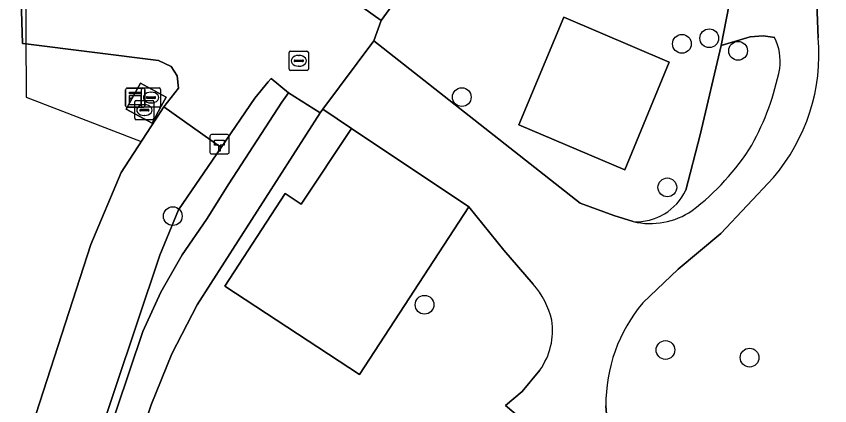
# Model space of a CAD drawing. Extents: x 160203 to 161530, y 379528 to 381797.
# Drawn here: x 161172.78 to 161215.24, y 381506.26 to 381526.57 of the extents above; entities that cross this region are included whole.
import ezdxf

# ---------------------------------------------------------------- set-up
doc = ezdxf.new("R2010")
doc.units = 0
for name, color, linetype in [('IMGEO_Boom', 7, 'Continuous'), ('IMGEO_Erf', 7, 'Continuous'), ('IMGEO_Grasland_overig', 7, 'Continuous'), ('IMGEO_Groenvoorziening', 7, 'Continuous'), ('IMGEO_Hectometerpaal', 7, 'Continuous'), ('IMGEO_Hek', 7, 'Continuous'), ('IMGEO_Kast', 7, 'Continuous'), ('IMGEO_Loofbos', 7, 'Continuous'), ('IMGEO_Open_loods', 7, 'Continuous'), ('IMGEO_Pand', 7, 'Continuous'), ('IMGEO_Rijbaan_lokaal_halfverhard', 7, 'Continuous'), ('IMGEO_Rioolput', 7, 'Continuous'), ('IMGEO_Terreindeel_open', 7, 'Continuous'), ('IMGEO_Voetpad_halfverhard', 7, 'Continuous'), ('IMGEO_Waterloop', 7, 'Continuous')]:
    doc.layers.add(name, color=color, linetype=linetype)

msp = doc.modelspace()

# ---------------------------------------------------------------- linework, layer by layer
at = {"layer": 'IMGEO_Boom'}
for centre in [(161208.955, 381525.428), (161207.527, 381525.137), (161210.458, 381524.772), (161196.036, 381522.358), (161206.765, 381517.65), (161180.949, 381516.151), (161194.091, 381511.528), (161206.668, 381509.168), (161211.059, 381508.77)]:
    msp.add_circle(centre, 0.489, dxfattribs=at)
at = {"layer": 'IMGEO_Erf'}
for points in [[(161211.157, 381533.665), (161211.469, 381536.442), (161212.21, 381538.985), (161212.757, 381540.324), (161205.883, 381544.74), (161210.375, 381551.732), (161206.814, 381554.02), (161206.411, 381553.571), (161204.416, 381551.007), (161202.39, 381547.713), (161198.146, 381540.815), (161195.989, 381534.87), (161195.313, 381531.157), (161191.823, 381526.354), (161191.445, 381525.301), (161202.211, 381516.827), (161203.964, 381516.191), (161204.987, 381515.865)], [(161207.728, 381517.513), (161208.473, 381520.39), (161209.574, 381525.043), (161210.409, 381529.347), (161210.923, 381531.58), (161211.157, 381533.665)], [(161243.648, 381522.388), (161234.442, 381523.748), (161235.303, 381528.654), (161215.681, 381532.68), (161214.904, 381532.723), (161214.891, 381532.504), (161214.453, 381532.53), (161214.49, 381529.478), (161214.645, 381525.446)], [(161212.303, 381518.157), (161209.558, 381515.241), (161207.325, 381513.38), (161205.48, 381511.628)], [(161203.557, 381506.262), (161203.944, 381501.439), (161203.936, 381497.488)]]:
    msp.add_lwpolyline(points, dxfattribs=at)
msp.add_lwpolyline([(161206.859, 381524.184), (161204.54, 381518.563), (161199.008, 381520.906), (161201.356, 381526.53)], close=True, dxfattribs=at)
for centre, radius, start, end in [((161204.752, 381524.604), 9.929, 319.5104, 4.8645), ((161205.151, 381518.695), 2.835, 266.6764, 335.3555), ((161211.85, 381506.317), 8.294, 140.1847, 180.3832)]:
    msp.add_arc(centre, radius, start, end, dxfattribs=at)
at = {"layer": 'IMGEO_Grasland_overig'}
msp.add_lwpolyline([(161170.911, 381485.519), (161175.971, 381500), (161179.378, 381510.136), (161180.315, 381512.178), (161181.431, 381514.127), (161182.716, 381515.969), (161183.879, 381517.84), (161186.647, 381522.101), (161186.981, 381522.581), (161186.084, 381523.334), (161185.928, 381523.148), (161185.223, 381522.308), (161183.471, 381519.737), (161181.252, 381516.481), (161180.272, 381514.116), (161175.588, 381500.154), (161172.838, 381492.704), (161169.22, 381484.273)], dxfattribs=at)
at = {"layer": 'IMGEO_Groenvoorziening'}
msp.add_lwpolyline([(161195.989, 381534.87), (161198.146, 381540.815), (161193.916, 381535.003), (161190.019, 381529.576), (161190.336, 381527.431), (161191.823, 381526.354), (161195.313, 381531.157)], close=True, dxfattribs=at)
for points in [[(161212.369, 381525.465), (161211.761, 381525.547), (161211.098, 381525.496), (161209.574, 381525.043)], [(161209.574, 381525.043), (161208.473, 381520.39), (161207.728, 381517.513)], [(161199.761, 381512.609), (161198.225, 381514.377), (161196.399, 381516.629), (161190.69, 381507.898), (161183.662, 381512.498), (161186.822, 381517.327), (161187.642, 381516.778), (161190.286, 381520.722), (161188.787, 381521.726), (161188.649, 381521.54), (161182.218, 381511.524), (161180.903, 381508.966), (161179.822, 381506.3), (161178.867, 381503.462), (161194.528, 381441.788), (161198.326, 381442.537), (161199.588, 381436.407)], [(161200.296, 381505.358), (161199.629, 381505.172), (161198.311, 381506.273), (161199.179, 381507.002), (161200.11, 381508.119)]]:
    msp.add_lwpolyline(points, dxfattribs=at)
for centre, radius, start, end in [((161209.8, 381524.217), 2.856, 352.6673, 25.9231), ((161199.15, 381526.499), 13.74, 331.0634, 348.8922), ((161200.421, 381526.545), 12.667, 307.0762, 328.0978), ((161205.151, 381518.695), 2.835, 266.6764, 335.3555), ((161205.875, 381519.619), 3.857, 256.6979, 304.4761), ((161196.305, 381509.626), 4.566, 13.8259, 40.7964), ((161197.178, 381510.203), 3.597, 324.6027, 8.219)]:
    msp.add_arc(centre, radius, start, end, dxfattribs=at)
at = {"layer": 'IMGEO_Hectometerpaal'}
for p, q in [((161182.888, 381520.317), (161182.888, 381519.476)), ((161182.888, 381520.317), (161182.888, 381519.476)), ((161183.804, 381520.401), (161182.963, 381520.401)), ((161183.804, 381520.401), (161182.963, 381520.401)), ((161183.888, 381519.485), (161183.888, 381520.326)), ((161183.888, 381519.485), (161183.888, 381520.326)), ((161182.972, 381519.401), (161183.813, 381519.401)), ((161182.972, 381519.401), (161183.813, 381519.401))]:
    msp.add_line(p, q, dxfattribs=at)
msp.add_lwpolyline([(161183.413, 381519.545), (161183.353, 381519.545), (161183.353, 381519.85), (161183.133, 381519.85), (161183.133, 381520.119), (161183.633, 381520.119), (161183.633, 381519.85), (161183.413, 381519.85), (161183.413, 381519.545)], dxfattribs=at)
for centre, start, end in [((161182.966, 381520.323), 92.4484, 184.2845), ((161182.966, 381520.323), 92.4484, 184.2845), ((161183.81, 381520.323), 2.4484, 94.2845), ((161183.81, 381520.323), 2.4484, 94.2845), ((161182.966, 381519.479), 182.4484, 274.2845), ((161182.966, 381519.479), 182.4484, 274.2845), ((161183.81, 381519.479), 272.4484, 4.2845), ((161183.81, 381519.479), 272.4484, 4.2845)]:
    msp.add_arc(centre, 0.0779, start, end, dxfattribs=at)
at = {"layer": 'IMGEO_Hek'}
for points in [[(161173.201, 381538.864), (161173.294, 381522.357), (161179.298, 381520.034)], [(161188.649, 381521.54), (161188.787, 381521.726), (161191.445, 381525.301), (161191.823, 381526.354)]]:
    msp.add_lwpolyline(points, dxfattribs=at)
at = {"layer": 'IMGEO_Kast'}
for p, q in [((161178.486, 381521.9), (161178.486, 381522.741)), ((161178.486, 381522.741), (161178.486, 381521.9)), ((161178.561, 381522.825), (161179.402, 381522.825)), ((161179.402, 381522.825), (161178.561, 381522.825)), ((161179.486, 381522.75), (161179.486, 381521.909)), ((161179.486, 381521.909), (161179.486, 381522.75)), ((161179.411, 381521.825), (161178.57, 381521.825)), ((161178.57, 381521.825), (161179.411, 381521.825))]:
    msp.add_line(p, q, dxfattribs=at)
for points in [[(161178.681, 381522.615), (161179.281, 381522.615), (161179.281, 381522.53), (161178.681, 381522.53), (161178.681, 381522.615)], [(161178.681, 381522.44), (161179.281, 381522.44), (161179.281, 381521.951), (161178.681, 381521.951), (161178.681, 381522.44)]]:
    msp.add_lwpolyline(points, dxfattribs=at)
msp.add_circle((161178.765, 381522.289), 0.0377, dxfattribs=at)
for centre, start, end in [((161178.564, 381522.747), 92.4484, 184.2845), ((161178.564, 381522.747), 92.4484, 184.2845), ((161179.408, 381522.747), 2.4484, 94.2845), ((161179.408, 381522.747), 2.4484, 94.2845), ((161178.564, 381521.903), 182.4484, 274.2845), ((161178.564, 381521.903), 182.4484, 274.2845), ((161179.408, 381521.903), 272.4484, 4.2845), ((161179.408, 381521.903), 272.4484, 4.2845)]:
    msp.add_arc(centre, 0.0779, start, end, dxfattribs=at)
at = {"layer": 'IMGEO_Loofbos'}
msp.add_lwpolyline([(161144.642, 381530.694), (161143.234, 381524.432), (161141.465, 381516.564), (161153.709, 381515.38), (161152.011, 381508.049), (161157.759, 381505.906), (161170.736, 381502.872), (161172.66, 381502.308), (161176.675, 381514.679), (161178.261, 381518.432), (161180.474, 381521.853), (161181.252, 381522.818), (161181.181, 381523.462), (161180.86, 381523.959), (161180.203, 381524.263), (161173.278, 381525.138), (161173.103, 381525.16), (161172.893, 381531.953)], dxfattribs=at)
msp.add_lwpolyline([(161179.258, 381523.089), (161180.605, 381522.362), (161180.347, 381521.885), (161179.869, 381520.998), (161178.522, 381521.725), (161178.816, 381522.269)], close=True, dxfattribs=at)
at = {"layer": 'IMGEO_Open_loods'}
msp.add_lwpolyline([(161204.54, 381518.563), (161206.859, 381524.184), (161201.356, 381526.53), (161199.008, 381520.906)], close=True, dxfattribs=at)
at = {"layer": 'IMGEO_Pand'}
msp.add_lwpolyline([(161190.69, 381507.898), (161196.399, 381516.629), (161190.286, 381520.722), (161187.642, 381516.778), (161186.822, 381517.327), (161183.662, 381512.498)], close=True, dxfattribs=at)
at = {"layer": 'IMGEO_Rijbaan_lokaal_halfverhard'}
for points in [[(161172.893, 381531.953), (161173.103, 381525.16), (161173.278, 381525.138), (161180.203, 381524.263), (161180.86, 381523.959), (161181.181, 381523.462), (161181.252, 381522.818), (161180.474, 381521.853), (161183.471, 381519.737), (161185.223, 381522.308), (161185.928, 381523.148), (161186.084, 381523.334), (161186.981, 381522.581), (161188.649, 381521.54), (161188.787, 381521.726), (161191.445, 381525.301), (161191.823, 381526.354), (161190.336, 381527.431)], [(161169.22, 381484.273), (161172.838, 381492.704), (161175.588, 381500.154), (161180.272, 381514.116), (161181.252, 381516.481), (161183.471, 381519.737), (161180.474, 381521.853), (161178.261, 381518.432), (161176.675, 381514.679), (161172.66, 381502.308)]]:
    msp.add_lwpolyline(points, dxfattribs=at)
at = {"layer": 'IMGEO_Rioolput'}
for p, q in [((161187.025, 381523.824), (161187.025, 381524.676)), ((161187.1, 381524.75), (161187.952, 381524.75)), ((161187.513, 381524.53), (161187.538, 381524.53)), ((161188.026, 381524.676), (161188.026, 381523.824)), ((161187.284, 381524.244), (161187.284, 381524.256)), ((161187.722, 381524.207), (161187.324, 381524.207)), ((161187.327, 381524.293), (161187.725, 381524.293)), ((161187.536, 381523.97), (161187.511, 381523.97)), ((161187.768, 381524.256), (161187.768, 381524.244)), ((161187.952, 381523.75), (161187.1, 381523.75)), ((161179.311, 381521.91), (161179.311, 381522.762)), ((161179.386, 381522.836), (161180.238, 381522.836)), ((161180.312, 381522.762), (161180.312, 381521.91)), ((161179.57, 381522.33), (161179.57, 381522.342)), ((161180.008, 381522.293), (161179.61, 381522.293)), ((161179.613, 381522.379), (161180.011, 381522.379)), ((161179.799, 381522.616), (161179.824, 381522.616)), ((161180.054, 381522.342), (161180.054, 381522.33)), ((161178.964, 381521.252), (161178.964, 381522.104)), ((161179.039, 381522.178), (161179.891, 381522.178)), ((161180.238, 381521.836), (161179.386, 381521.836)), ((161179.452, 381521.958), (161179.477, 381521.958)), ((161179.822, 381522.056), (161179.797, 381522.056)), ((161179.965, 381522.104), (161179.965, 381521.252)), ((161179.223, 381521.672), (161179.223, 381521.684)), ((161179.661, 381521.635), (161179.263, 381521.635)), ((161179.266, 381521.721), (161179.664, 381521.721)), ((161179.707, 381521.684), (161179.707, 381521.672)), ((161179.891, 381521.178), (161179.039, 381521.178)), ((161179.475, 381521.398), (161179.45, 381521.398))]:
    msp.add_line(p, q, dxfattribs=at)
for points in [[(161187.025, 381523.824), (161187.025, 381524.676)], [(161187.1, 381524.75), (161187.952, 381524.75)], [(161188.026, 381524.676), (161188.026, 381523.824)], [(161187.952, 381523.75), (161187.1, 381523.75)], [(161179.311, 381521.91), (161179.311, 381522.762)], [(161179.386, 381522.836), (161180.238, 381522.836)], [(161180.312, 381522.762), (161180.312, 381521.91)], [(161178.964, 381521.252), (161178.964, 381522.104)], [(161179.039, 381522.178), (161179.891, 381522.178)], [(161180.238, 381521.836), (161179.386, 381521.836)], [(161179.965, 381522.104), (161179.965, 381521.252)], [(161179.891, 381521.178), (161179.039, 381521.178)]]:
    msp.add_lwpolyline(points, dxfattribs=at)
for centre, radius, start, end in [((161187.102, 381524.674), 0.0765, 91.552, 178.448), ((161187.102, 381524.674), 0.0765, 91.552, 178.448), ((161187.95, 381524.674), 0.0765, 1.552, 88.448), ((161187.95, 381524.674), 0.0765, 1.552, 88.448), ((161187.324, 381524.253), 0.0403, 85.8775, 175.7526), ((161187.321, 381524.243), 0.0366, 178.938, 274.7102), ((161187.725, 381524.25), 0.043, 264.8664, 352.4533), ((161187.729, 381524.255), 0.0386, 1.7309, 96.639), ((161187.102, 381523.826), 0.0765, 181.552, 268.448), ((161187.102, 381523.826), 0.0765, 181.552, 268.448), ((161187.95, 381523.826), 0.0765, 271.552, 358.448), ((161187.95, 381523.826), 0.0765, 271.552, 358.448), ((161179.388, 381522.76), 0.0765, 91.552, 178.448), ((161179.388, 381522.76), 0.0765, 91.552, 178.448), ((161180.236, 381522.76), 0.0765, 1.552, 88.448), ((161180.236, 381522.76), 0.0765, 1.552, 88.448), ((161179.61, 381522.339), 0.0403, 85.8775, 175.7526), ((161179.607, 381522.329), 0.0366, 178.938, 274.7102), ((161180.011, 381522.336), 0.043, 264.8664, 352.4533), ((161180.015, 381522.341), 0.0386, 1.7309, 96.639), ((161179.041, 381522.102), 0.0765, 91.552, 178.448), ((161179.041, 381522.102), 0.0765, 91.552, 178.448), ((161179.388, 381521.912), 0.0765, 181.552, 268.448), ((161179.388, 381521.912), 0.0765, 181.552, 268.448), ((161179.889, 381522.102), 0.0765, 1.552, 88.448), ((161179.889, 381522.102), 0.0765, 1.552, 88.448), ((161180.236, 381521.912), 0.0765, 271.552, 358.448), ((161180.236, 381521.912), 0.0765, 271.552, 358.448), ((161179.263, 381521.681), 0.0403, 85.8775, 175.7526), ((161179.26, 381521.671), 0.0366, 178.938, 274.7102), ((161179.664, 381521.678), 0.043, 264.8664, 352.4533), ((161179.668, 381521.683), 0.0386, 1.7309, 96.639), ((161179.041, 381521.254), 0.0765, 181.552, 268.448), ((161179.041, 381521.254), 0.0765, 181.552, 268.448), ((161179.889, 381521.254), 0.0765, 271.552, 358.448), ((161179.889, 381521.254), 0.0765, 271.552, 358.448)]:
    msp.add_arc(centre, radius, start, end, dxfattribs=at)
for centre, major_axis, ratio, start_param, end_param in [((161187.512, 381524.25), (-0.387, 0.002), 0.722429, 4.712389, 7.853982), ((161187.537, 381524.25), (-0.39, 0.002), 0.717154, 1.570796, 4.712389), ((161179.798, 381522.336), (-0.387, 0.002), 0.722429, 4.712389, 7.853982), ((161179.823, 381522.336), (-0.39, 0.002), 0.717154, 1.570796, 4.712389), ((161179.451, 381521.678), (-0.387, 0.002), 0.722429, 4.712389, 7.853982), ((161179.476, 381521.678), (-0.39, 0.002), 0.717154, 1.570796, 4.712389)]:
    msp.add_ellipse(centre, major_axis=major_axis, ratio=ratio, start_param=start_param, end_param=end_param, dxfattribs=at)
at = {"layer": 'IMGEO_Terreindeel_open'}
msp.add_lwpolyline([(161180.347, 381521.885), (161180.605, 381522.362), (161179.258, 381523.089), (161178.816, 381522.269), (161178.522, 381521.725), (161179.869, 381520.998)], close=True, dxfattribs=at)
at = {"layer": 'IMGEO_Voetpad_halfverhard'}
for points in [[(161214.645, 381525.446), (161214.49, 381529.478), (161214.453, 381532.53), (161214.891, 381532.504), (161214.904, 381532.723), (161213.816, 381532.783), (161212.435, 381533.241), (161212.401, 381532.649), (161212.689, 381532.633), (161212.664, 381530.847), (161212.478, 381529.311), (161210.409, 381529.347), (161209.574, 381525.043), (161211.098, 381525.496), (161211.761, 381525.547), (161212.369, 381525.465)], [(161204.987, 381515.865), (161203.964, 381516.191), (161202.211, 381516.827), (161191.445, 381525.301), (161188.787, 381521.726), (161190.286, 381520.722), (161196.399, 381516.629), (161198.225, 381514.377), (161199.761, 381512.609)], [(161205.48, 381511.628), (161207.325, 381513.38), (161209.558, 381515.241), (161212.303, 381518.157)], [(161200.11, 381508.119), (161199.179, 381507.002), (161198.311, 381506.273), (161199.629, 381505.172), (161200.296, 381505.358)], [(161203.936, 381497.488), (161203.944, 381501.439), (161203.557, 381506.262)]]:
    msp.add_lwpolyline(points, dxfattribs=at)
for centre, radius, start, end in [((161204.752, 381524.604), 9.929, 319.5104, 4.8645), ((161209.8, 381524.217), 2.856, 352.6673, 25.9231), ((161199.15, 381526.499), 13.74, 331.0634, 348.8922), ((161200.421, 381526.545), 12.667, 307.0762, 328.0978), ((161205.875, 381519.619), 3.857, 256.6979, 304.4761), ((161196.305, 381509.626), 4.566, 13.8259, 40.7964), ((161211.85, 381506.317), 8.294, 140.1847, 180.3832), ((161197.178, 381510.203), 3.597, 324.6027, 8.219)]:
    msp.add_arc(centre, radius, start, end, dxfattribs=at)
at = {"layer": 'IMGEO_Waterloop'}
msp.add_lwpolyline([(161170.167, 381477.603), (161178.867, 381503.462), (161179.822, 381506.3), (161180.903, 381508.966), (161182.218, 381511.524), (161188.649, 381521.54), (161186.981, 381522.581), (161186.647, 381522.101), (161183.879, 381517.84), (161182.716, 381515.969), (161181.431, 381514.127), (161180.315, 381512.178), (161179.378, 381510.136), (161175.971, 381500), (161170.911, 381485.519)], dxfattribs=at)

doc.saveas('drawing.dxf')
